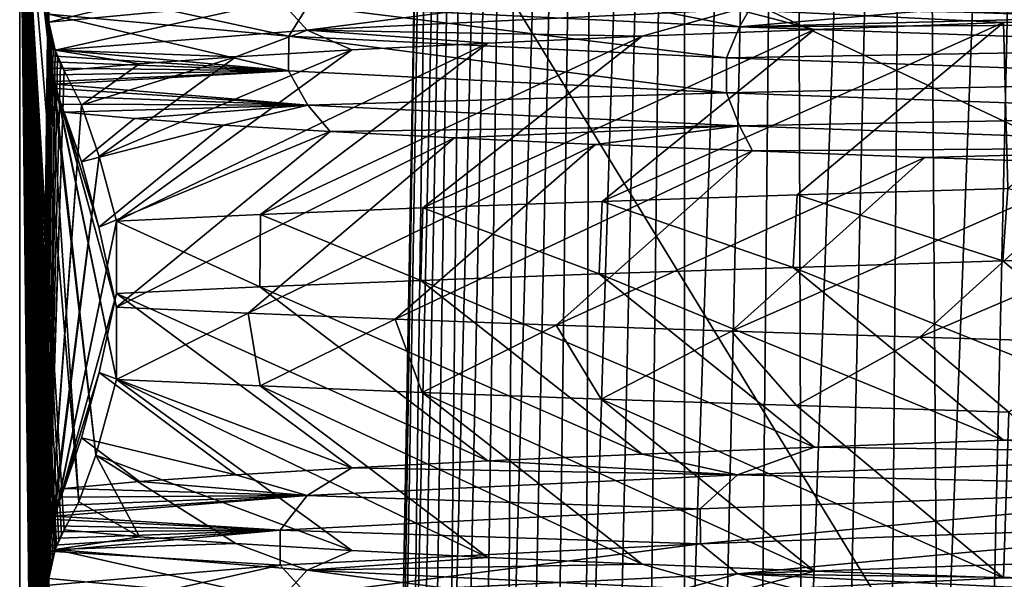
# Model space of a CAD drawing. Header units: millimetres. Extents: x -39.5 to 39.5, y -2 to 94.9.
# Tile 399 of 656: x -12.9 to -9.5, y 33 to 35. Entities that reach past the tile are written whole.
import ezdxf

# ---------------------------------------------------------------- set-up
doc = ezdxf.new("R2010")
doc.units = ezdxf.units.MM
doc.header["$LTSCALE"] = 65.185185
for name, color, linetype in [('460', 7, 'CONTINUOUS'), ('530', 7, 'CONTINUOUS'), ('531', 7, 'CONTINUOUS'), ('564', 7, 'CONTINUOUS'), ('576', 7, 'CONTINUOUS'), ('577', 7, 'CONTINUOUS'), ('625', 7, 'CONTINUOUS'), ('626', 7, 'CONTINUOUS'), ('628', 7, 'CONTINUOUS'), ('629', 7, 'CONTINUOUS')]:
    doc.layers.add(name, color=color, linetype=linetype)

msp = doc.modelspace()

# ---------------------------------------------------------------- linework, layer by layer
at = {"layer": '460', "linetype": 'Continuous'}
for points in [[(-10.1962, 34.3842, 9.8832), (-9.4679, 34.1505, 10.583), (-9.4502, 34.4074, 10.5988), (-10.1962, 34.3842, 9.8832)], [(-9.4679, 34.1505, 10.583), (-8.6758, 34.1736, 11.2415), (-9.4502, 34.4074, 10.5988), (-9.4679, 34.1505, 10.583)], [(-11.5219, 34.3379, 8.2998), (-10.8977, 34.1043, 9.1039), (-10.8874, 34.3611, 9.1162), (-11.5219, 34.3379, 8.2998)], [(-10.8977, 34.1043, 9.1039), (-10.2098, 34.1274, 9.8691), (-10.8874, 34.3611, 9.1162), (-10.8977, 34.1043, 9.1039)], [(-10.8874, 34.3611, 9.1162), (-10.2098, 34.1274, 9.8691), (-10.1962, 34.3842, 9.8832), (-10.8874, 34.3611, 9.1162)], [(-10.2098, 34.1274, 9.8691), (-9.4679, 34.1505, 10.583), (-10.1962, 34.3842, 9.8832), (-10.2098, 34.1274, 9.8691)], [(-12.0965, 34.3147, 7.4374), (-11.5287, 34.0812, 8.2902), (-11.5219, 34.3379, 8.2998), (-12.0965, 34.3147, 7.4374)], [(-11.5287, 34.0812, 8.2902), (-10.8977, 34.1043, 9.1039), (-11.5219, 34.3379, 8.2998), (-11.5287, 34.0812, 8.2902)], [(-12.6076, 34.2914, 6.5337), (-12.0998, 34.0581, 7.432), (-12.0965, 34.3147, 7.4374), (-12.6076, 34.2914, 6.5337)], [(-12.6076, 34.035, 6.5337), (-12.0998, 34.0581, 7.432), (-12.6076, 34.2914, 6.5337), (-12.6076, 34.035, 6.5337)], [(-12.0998, 34.0581, 7.432), (-11.5287, 34.0812, 8.2902), (-12.0965, 34.3147, 7.4374), (-12.0998, 34.0581, 7.432)], [(-12.6076, 33.987, -6.5337), (-12.1409, 33.9656, -7.3646), (-12.6076, 33.7306, -6.5337), (-12.6076, 33.987, -6.5337)], [(-12.6076, 33.7306, -6.5337), (-12.1409, 33.9656, -7.3646), (-12.0979, 33.7074, -7.4351), (-12.6076, 33.7306, -6.5337)], [(-12.1409, 33.9656, -7.3646), (-11.6205, 33.9443, -8.1611), (-12.0979, 33.7074, -7.4351), (-12.1409, 33.9656, -7.3646)], [(-12.0979, 33.7074, -7.4351), (-11.6205, 33.9443, -8.1611), (-11.5241, 33.6842, -8.2966), (-12.0979, 33.7074, -7.4351)], [(-11.6205, 33.9443, -8.1611), (-11.0493, 33.923, -8.9193), (-11.5241, 33.6842, -8.2966), (-11.6205, 33.9443, -8.1611)], [(-11.5241, 33.6842, -8.2966), (-11.0493, 33.923, -8.9193), (-10.8904, 33.661, -9.1126), (-11.5241, 33.6842, -8.2966)], [(-11.0493, 33.923, -8.9193), (-10.4292, 33.9018, -9.637), (-10.8904, 33.661, -9.1126), (-11.0493, 33.923, -8.9193)], [(-10.8904, 33.661, -9.1126), (-10.4292, 33.9018, -9.637), (-10.1985, 33.6378, -9.8809), (-10.8904, 33.661, -9.1126)], [(-10.4292, 33.9018, -9.637), (-9.7621, 33.8805, -10.3122), (-10.1985, 33.6378, -9.8809), (-10.4292, 33.9018, -9.637)], [(-10.1985, 33.6378, -9.8809), (-9.7621, 33.8805, -10.3122), (-9.4465, 33.6145, -10.602), (-10.1985, 33.6378, -9.8809)], [(-9.7621, 33.8805, -10.3122), (-9.0514, 33.8592, -10.9413), (-9.4465, 33.6145, -10.602), (-9.7621, 33.8805, -10.3122)]]:
    msp.add_3dface(points, dxfattribs=at)
at = {"layer": '530', "linetype": 'Continuous'}
for points in [[(-12.95, 26.5), (-12.95, 35.8), (-12.8503, 26.9766, -1.9023), (-12.95, 26.5)], [(-12.8503, 26.9766, -1.9023), (-12.95, 35.8), (-12.8478, 27.0153, -1.9499), (-12.8503, 26.9766, -1.9023)], [(-12.8478, 27.0153, -1.9499), (-12.95, 35.8), (-12.8467, 27.0248, -1.9707), (-12.8478, 27.0153, -1.9499)], [(-12.8467, 27.0248, -1.9707), (-12.95, 35.8), (-12.8442, 27.0424, -2.0183), (-12.8467, 27.0248, -1.9707)], [(-12.8442, 27.0424, -2.0183), (-12.95, 35.8), (-12.8401, 27.0654, -2.0979), (-12.8442, 27.0424, -2.0183)], [(-12.8401, 27.0654, -2.0979), (-12.95, 35.8), (-12.8355, 27.0857, -2.184), (-12.8401, 27.0654, -2.0979)], [(-12.8355, 27.0857, -2.184), (-12.95, 35.8), (-12.8308, 27.1041, -2.2745), (-12.8355, 27.0857, -2.184)], [(-12.8308, 27.1041, -2.2745), (-12.95, 35.8), (-12.8255, 27.1219, -2.3749), (-12.8308, 27.1041, -2.2745)], [(-12.8255, 27.1219, -2.3749), (-12.95, 35.8), (-12.8238, 27.1273, -2.4074), (-12.8255, 27.1219, -2.3749)], [(-12.8238, 27.1273, -2.4074), (-12.95, 35.8), (-12.8503, 28.9766, -1.9023), (-12.8238, 27.1273, -2.4074)], [(-12.8503, 28.9766, -1.9023), (-12.95, 35.8), (-12.8478, 29.0153, -1.9499), (-12.8503, 28.9766, -1.9023)], [(-12.8478, 29.0153, -1.9499), (-12.95, 35.8), (-12.8467, 29.0248, -1.9707), (-12.8478, 29.0153, -1.9499)], [(-12.8467, 29.0248, -1.9707), (-12.95, 35.8), (-12.8442, 29.0424, -2.0183), (-12.8467, 29.0248, -1.9707)], [(-12.8442, 29.0424, -2.0183), (-12.95, 35.8), (-12.8401, 29.0654, -2.0979), (-12.8442, 29.0424, -2.0183)], [(-12.8401, 29.0654, -2.0979), (-12.95, 35.8), (-12.8355, 29.0857, -2.184), (-12.8401, 29.0654, -2.0979)], [(-12.8355, 29.0857, -2.184), (-12.95, 35.8), (-12.8308, 29.1041, -2.2745), (-12.8355, 29.0857, -2.184)], [(-12.8308, 29.1041, -2.2745), (-12.95, 35.8), (-12.8255, 29.1219, -2.3749), (-12.8308, 29.1041, -2.2745)], [(-12.8255, 29.1219, -2.3749), (-12.95, 35.8), (-12.8238, 29.1273, -2.4074), (-12.8255, 29.1219, -2.3749)], [(-12.8238, 29.1273, -2.4074), (-12.95, 35.8), (-12.8194, 29.1403, -2.4914), (-12.8238, 29.1273, -2.4074)], [(-12.8194, 29.1403, -2.4914), (-12.95, 35.8), (-12.8495, 30.9313, -1.9186), (-12.8194, 29.1403, -2.4914)], [(-12.8495, 30.9313, -1.9186), (-12.95, 35.8), (-12.8503, 30.9766, -1.9023), (-12.8495, 30.9313, -1.9186)], [(-12.8503, 30.9766, -1.9023), (-12.95, 35.8), (-12.8478, 31.0153, -1.9499), (-12.8503, 30.9766, -1.9023)], [(-12.8478, 31.0153, -1.9499), (-12.95, 35.8), (-12.8467, 31.0248, -1.9707), (-12.8478, 31.0153, -1.9499)], [(-12.8467, 31.0248, -1.9707), (-12.95, 35.8), (-12.8442, 31.0424, -2.0183), (-12.8467, 31.0248, -1.9707)], [(-12.8442, 31.0424, -2.0183), (-12.95, 35.8), (-12.8401, 31.0654, -2.0979), (-12.8442, 31.0424, -2.0183)], [(-12.8401, 31.0654, -2.0979), (-12.95, 35.8), (-12.8355, 31.0857, -2.184), (-12.8401, 31.0654, -2.0979)], [(-12.8355, 31.0857, -2.184), (-12.95, 35.8), (-12.8308, 31.1041, -2.2745), (-12.8355, 31.0857, -2.184)], [(-12.8308, 31.1041, -2.2745), (-12.95, 35.8), (-12.8255, 31.1219, -2.3749), (-12.8308, 31.1041, -2.2745)], [(-12.8255, 31.1219, -2.3749), (-12.95, 35.8), (-12.8238, 31.1273, -2.4074), (-12.8255, 31.1219, -2.3749)], [(-12.8238, 31.1273, -2.4074), (-12.95, 35.8), (-12.8194, 31.1403, -2.4914), (-12.8238, 31.1273, -2.4074)], [(-12.8194, 31.1403, -2.4914), (-12.95, 35.8), (-12.8122, 31.1593, -2.6303), (-12.8194, 31.1403, -2.4914)], [(-12.8122, 31.1593, -2.6303), (-12.95, 35.8), (-12.8034, 31.1788, -2.798), (-12.8122, 31.1593, -2.6303)], [(-12.8034, 31.1788, -2.798), (-12.95, 35.8), (-12.7927, 31.1975, -3.001), (-12.8034, 31.1788, -2.798)], [(-12.7927, 31.1975, -3.001), (-12.95, 35.8), (-12.8502, 32.9477, -1.9039), (-12.7927, 31.1975, -3.001)], [(-12.8502, 32.9477, -1.9039), (-12.95, 35.8), (-12.8495, 32.9951, -1.9173), (-12.8502, 32.9477, -1.9039)], [(-12.8495, 32.9951, -1.9173), (-12.95, 35.8), (-12.8467, 33.0247, -1.9702), (-12.8495, 32.9951, -1.9173)], [(-12.8467, 33.0247, -1.9702), (-12.95, 35.8), (-12.8428, 33.0509, -2.0453), (-12.8467, 33.0247, -1.9702)], [(-12.8428, 33.0509, -2.0453), (-12.95, 35.8), (-12.8384, 33.0734, -2.1301), (-12.8428, 33.0509, -2.0453)], [(-12.8384, 33.0734, -2.1301), (-12.95, 35.8), (-12.833, 33.0958, -2.2321), (-12.8384, 33.0734, -2.1301)], [(-12.833, 33.0958, -2.2321), (-12.95, 35.8), (-12.8267, 33.1182, -2.3527), (-12.833, 33.0958, -2.2321)], [(-12.8267, 33.1182, -2.3527), (-12.95, 35.8), (-12.8238, 33.1273, -2.4076), (-12.8267, 33.1182, -2.3527)], [(-12.8238, 33.1273, -2.4076), (-12.95, 35.8), (-12.8195, 33.1402, -2.491), (-12.8238, 33.1273, -2.4076)], [(-12.8195, 33.1402, -2.491), (-12.95, 35.8), (-12.8113, 33.1613, -2.6459), (-12.8195, 33.1402, -2.491)], [(-12.8113, 33.1613, -2.6459), (-12.95, 35.8), (-12.8024, 33.1807, -2.8163), (-12.8113, 33.1613, -2.6459)], [(-12.8024, 33.1807, -2.8163), (-12.95, 35.8), (-12.7927, 33.1975, -3.001), (-12.8024, 33.1807, -2.8163)], [(-12.7927, 33.1975, -3.001), (-12.95, 35.8), (-12.7405, 33.2968, -3.997), (-12.7927, 33.1975, -3.001)], [(-12.7405, 33.2968, -3.997), (-12.95, 35.8), (-12.8467, 34.9004, -1.9703), (-12.7405, 33.2968, -3.997)], [(-12.8467, 34.9004, -1.9703), (-12.95, 35.8), (-12.8495, 34.9313, -1.9186), (-12.8467, 34.9004, -1.9703)], [(-12.8495, 34.9313, -1.9186), (-12.95, 35.8), (-12.8503, 34.9766, -1.9023), (-12.8495, 34.9313, -1.9186)], [(-12.8503, 34.9766, -1.9023), (-12.95, 35.8), (-12.8478, 35.0153, -1.9499), (-12.8503, 34.9766, -1.9023)], [(-12.6804, 33.4624, -5.1449), (-12.7405, 33.2968, -3.997), (-12.8467, 34.9004, -1.9703), (-12.6804, 33.4624, -5.1449)], [(-12.8438, 34.8776, -2.0257), (-12.6804, 33.4624, -5.1449), (-12.8467, 34.9004, -1.9703), (-12.8438, 34.8776, -2.0257)], [(-12.8404, 34.8554, -2.0917), (-12.6804, 33.4624, -5.1449), (-12.8438, 34.8776, -2.0257), (-12.8404, 34.8554, -2.0917)], [(-12.8364, 34.8332, -2.1685), (-12.6804, 33.4624, -5.1449), (-12.8404, 34.8554, -2.0917), (-12.8364, 34.8332, -2.1685)], [(-12.8316, 34.8101, -2.2583), (-12.6804, 33.4624, -5.1449), (-12.8364, 34.8332, -2.1685), (-12.8316, 34.8101, -2.2583)], [(-12.6076, 33.7306, -6.5337), (-12.6804, 33.4624, -5.1449), (-12.8316, 34.8101, -2.2583), (-12.6076, 33.7306, -6.5337)], [(-12.8261, 34.786, -2.3635), (-12.6076, 33.7306, -6.5337), (-12.8316, 34.8101, -2.2583), (-12.8261, 34.786, -2.3635)], [(-12.8237, 34.7762, -2.4091), (-12.6076, 33.7306, -6.5337), (-12.8261, 34.786, -2.3635), (-12.8237, 34.7762, -2.4091)], [(-12.8197, 34.7607, -2.4856), (-12.6076, 33.7306, -6.5337), (-12.8237, 34.7762, -2.4091), (-12.8197, 34.7607, -2.4856)], [(-12.6076, 33.987, -6.5337), (-12.6076, 33.7306, -6.5337), (-12.8197, 34.7607, -2.4856), (-12.6076, 33.987, -6.5337)], [(-12.8123, 34.7342, -2.628), (-12.6076, 33.987, -6.5337), (-12.8197, 34.7607, -2.4856), (-12.8123, 34.7342, -2.628)], [(-12.6697, 34.2705, -5.3484), (-12.6076, 33.987, -6.5337), (-12.8123, 34.7342, -2.628), (-12.6697, 34.2705, -5.3484)], [(-12.8034, 34.7063, -2.7974), (-12.6697, 34.2705, -5.3484), (-12.8123, 34.7342, -2.628), (-12.8034, 34.7063, -2.7974)], [(-12.7314, 34.502, -4.1702), (-12.6697, 34.2705, -5.3484), (-12.8034, 34.7063, -2.7974), (-12.7314, 34.502, -4.1702)], [(-12.7927, 34.6778, -3.001), (-12.7314, 34.502, -4.1702), (-12.8034, 34.7063, -2.7974), (-12.7927, 34.6778, -3.001)]]:
    msp.add_3dface(points, dxfattribs=at)
at = {"layer": '531', "linetype": 'Continuous'}
for points in [[(-12.95, 35.8), (-12.95, 26.5), (-12.8505, 35.0524, 1.8992), (-12.95, 35.8)], [(-12.8505, 35.0524, 1.8992), (-12.95, 26.5), (-12.8485, 35.0134, 1.9372), (-12.8505, 35.0524, 1.8992)], [(-12.8485, 35.0134, 1.9372), (-12.95, 26.5), (-12.8467, 34.9968, 1.9715), (-12.8485, 35.0134, 1.9372)], [(-12.8467, 34.9968, 1.9715), (-12.95, 26.5), (-12.8454, 34.9877, 1.995), (-12.8467, 34.9968, 1.9715)], [(-12.8454, 34.9877, 1.995), (-12.95, 26.5), (-12.8417, 34.965, 2.0665), (-12.8454, 34.9877, 1.995)], [(-12.8417, 34.965, 2.0665), (-12.95, 26.5), (-12.837, 34.9427, 2.1554), (-12.8417, 34.965, 2.0665)], [(-12.837, 34.9427, 2.1554), (-12.95, 26.5), (-12.8314, 34.9201, 2.2633), (-12.837, 34.9427, 2.1554)], [(-12.8314, 34.9201, 2.2633), (-12.95, 26.5), (-12.8244, 34.8966, 2.396), (-12.8314, 34.9201, 2.2633)], [(-12.8244, 34.8966, 2.396), (-12.95, 26.5), (-12.85, 33.0799, 1.9079), (-12.8244, 34.8966, 2.396)], [(-12.8159, 34.8722, 2.5585), (-12.8244, 34.8966, 2.396), (-12.85, 33.0799, 1.9079), (-12.8159, 34.8722, 2.5585)], [(-12.8055, 34.8476, 2.7574), (-12.8159, 34.8722, 2.5585), (-12.85, 33.0799, 1.9079), (-12.8055, 34.8476, 2.7574)], [(-12.7927, 34.8245, 3.001), (-12.8055, 34.8476, 2.7574), (-12.85, 33.0799, 1.9079), (-12.7927, 34.8245, 3.001)], [(-12.8476, 33.1139, 1.9548), (-12.7927, 34.8245, 3.001), (-12.85, 33.0799, 1.9079), (-12.8476, 33.1139, 1.9548)], [(-12.731, 34.7024, 4.179), (-12.7927, 34.8245, 3.001), (-12.8476, 33.1139, 1.9548), (-12.731, 34.7024, 4.179)], [(-12.8468, 33.1215, 1.9701), (-12.731, 34.7024, 4.179), (-12.8476, 33.1139, 1.9548), (-12.8468, 33.1215, 1.9701)], [(-12.8443, 33.1414, 2.0178), (-12.731, 34.7024, 4.179), (-12.8468, 33.1215, 1.9701), (-12.8443, 33.1414, 2.0178)], [(-12.6685, 34.5206, 5.3717), (-12.731, 34.7024, 4.179), (-12.8443, 33.1414, 2.0178), (-12.6685, 34.5206, 5.3717)], [(-12.8404, 33.1667, 2.0922), (-12.6685, 34.5206, 5.3717), (-12.8443, 33.1414, 2.0178), (-12.8404, 33.1667, 2.0922)], [(-12.8361, 33.19, 2.1729), (-12.6685, 34.5206, 5.3717), (-12.8404, 33.1667, 2.0922), (-12.8361, 33.19, 2.1729)], [(-12.8317, 33.2116, 2.2573), (-12.6685, 34.5206, 5.3717), (-12.8361, 33.19, 2.1729), (-12.8317, 33.2116, 2.2573)], [(-12.6076, 34.2914, 6.5337), (-12.6685, 34.5206, 5.3717), (-12.8317, 33.2116, 2.2573), (-12.6076, 34.2914, 6.5337)], [(-12.8267, 33.2335, 2.3522), (-12.6076, 34.2914, 6.5337), (-12.8317, 33.2116, 2.2573), (-12.8267, 33.2335, 2.3522)], [(-12.8239, 33.2453, 2.4066), (-12.6076, 34.2914, 6.5337), (-12.8267, 33.2335, 2.3522), (-12.8239, 33.2453, 2.4066)], [(-12.8208, 33.2574, 2.4657), (-12.6076, 34.2914, 6.5337), (-12.8239, 33.2453, 2.4066), (-12.8208, 33.2574, 2.4657)], [(-12.6076, 34.035, 6.5337), (-12.6076, 34.2914, 6.5337), (-12.8208, 33.2574, 2.4657), (-12.6076, 34.035, 6.5337)], [(-12.8134, 33.284, 2.6061), (-12.6076, 34.035, 6.5337), (-12.8208, 33.2574, 2.4657), (-12.8134, 33.284, 2.6061)], [(-12.6688, 33.7552, 5.3653), (-12.6076, 34.035, 6.5337), (-12.8134, 33.284, 2.6061), (-12.6688, 33.7552, 5.3653)], [(-12.8042, 33.3133, 2.7817), (-12.6688, 33.7552, 5.3653), (-12.8134, 33.284, 2.6061), (-12.8042, 33.3133, 2.7817)], [(-12.7305, 33.523, 4.1879), (-12.6688, 33.7552, 5.3653), (-12.8042, 33.3133, 2.7817), (-12.7305, 33.523, 4.1879)], [(-12.7927, 33.3442, 3.001), (-12.7305, 33.523, 4.1879), (-12.8042, 33.3133, 2.7817), (-12.7927, 33.3442, 3.001)], [(-12.85, 33.0799, 1.9079), (-12.95, 26.5), (-12.8499, 33.0335, 1.9103), (-12.85, 33.0799, 1.9079)], [(-12.8499, 33.0335, 1.9103), (-12.95, 26.5), (-12.8473, 33.0017, 1.9603), (-12.8499, 33.0335, 1.9103)]]:
    msp.add_3dface(points, dxfattribs=at)
at = {"layer": '564', "linetype": 'Continuous'}
for points in [[(-11.6451, 26, 1.414), (-11.6925, 26, 0.9439), (-11.311, 43.2089, 1.6467), (-11.6451, 26, 1.414)], [(-11.311, 43.2089, 1.6467), (-11.6925, 26, 0.9439), (-11.4064, 43.2089, 0.7371), (-11.311, 43.2089, 1.6467)], [(-11.6925, 26, -0.9439), (-11.6451, 26, -1.414), (-11.4064, 43.2089, -0.7371), (-11.6925, 26, -0.9439)], [(-11.543, 35.6288, -0.6709), (-11.6925, 26, -0.9439), (-11.4064, 43.2089, -0.7371), (-11.543, 35.6288, -0.6709)], [(-11.4064, 43.2089, 0.7371), (-11.6925, 26, 0.9439), (-11.543, 35.6288, 0.6709), (-11.4064, 43.2089, 0.7371)], [(-11.5787, 26, 1.8817), (-11.6451, 26, 1.414), (-11.311, 43.2089, 1.6467), (-11.5787, 26, 1.8817)], [(-11.6451, 26, -1.414), (-11.5787, 26, -1.8817), (-11.311, 43.2089, -1.6467), (-11.6451, 26, -1.414)], [(-11.4064, 43.2089, -0.7371), (-11.6451, 26, -1.414), (-11.311, 43.2089, -1.6467), (-11.4064, 43.2089, -0.7371)], [(-11.4935, 26, 2.3464), (-11.5787, 26, 1.8817), (-11.1429, 43.2089, 2.5465), (-11.4935, 26, 2.3464)], [(-11.1429, 43.2089, 2.5465), (-11.5787, 26, 1.8817), (-11.311, 43.2089, 1.6467), (-11.1429, 43.2089, 2.5465)], [(-11.5787, 26, -1.8817), (-11.4935, 26, -2.3464), (-11.311, 43.2089, -1.6467), (-11.5787, 26, -1.8817)], [(-11.3897, 26, 2.8073), (-11.4935, 26, 2.3464), (-11.1429, 43.2089, 2.5465), (-11.3897, 26, 2.8073)], [(-11.4935, 26, -2.3464), (-11.3897, 26, -2.8073), (-11.1429, 43.2089, -2.5465), (-11.4935, 26, -2.3464)], [(-11.311, 43.2089, -1.6467), (-11.4935, 26, -2.3464), (-11.1429, 43.2089, -2.5465), (-11.311, 43.2089, -1.6467)], [(-11.2674, 26, 3.2637), (-11.3897, 26, 2.8073), (-10.9031, 43.2089, 3.4311), (-11.2674, 26, 3.2637)], [(-10.9031, 43.2089, 3.4311), (-11.3897, 26, 2.8073), (-11.1429, 43.2089, 2.5465), (-10.9031, 43.2089, 3.4311)], [(-11.3897, 26, -2.8073), (-11.2674, 26, -3.2637), (-11.1429, 43.2089, -2.5465), (-11.3897, 26, -2.8073)], [(-11.1269, 26, 3.7147), (-11.2674, 26, 3.2637), (-10.9031, 43.2089, 3.4311), (-11.1269, 26, 3.7147)], [(-11.2674, 26, -3.2637), (-11.1269, 26, -3.7147), (-10.9031, 43.2089, -3.4311), (-11.2674, 26, -3.2637)], [(-11.1429, 43.2089, -2.5465), (-11.2674, 26, -3.2637), (-10.9031, 43.2089, -3.4311), (-11.1429, 43.2089, -2.5465)], [(-10.9683, 26, 4.1597), (-11.1269, 26, 3.7147), (-10.5932, 43.2089, 4.2934), (-10.9683, 26, 4.1597)], [(-10.5932, 43.2089, 4.2934), (-11.1269, 26, 3.7147), (-10.9031, 43.2089, 3.4311), (-10.5932, 43.2089, 4.2934)], [(-11.1269, 26, -3.7147), (-10.9683, 26, -4.1597), (-10.9031, 43.2089, -3.4311), (-11.1269, 26, -3.7147)], [(-10.7919, 26, 4.598), (-10.9683, 26, 4.1597), (-10.5932, 43.2089, 4.2934), (-10.7919, 26, 4.598)], [(-10.9683, 26, -4.1597), (-10.7919, 26, -4.598), (-10.5932, 43.2089, -4.2934), (-10.9683, 26, -4.1597)], [(-10.9031, 43.2089, -3.4311), (-10.9683, 26, -4.1597), (-10.5932, 43.2089, -4.2934), (-10.9031, 43.2089, -3.4311)], [(-10.598, 26, 5.0288), (-10.7919, 26, 4.598), (-10.2165, 43.2089, 5.1256), (-10.598, 26, 5.0288)], [(-10.2165, 43.2089, 5.1256), (-10.7919, 26, 4.598), (-10.5932, 43.2089, 4.2934), (-10.2165, 43.2089, 5.1256)], [(-10.7919, 26, -4.598), (-10.598, 26, -5.0288), (-10.5932, 43.2089, -4.2934), (-10.7919, 26, -4.598)], [(-10.3869, 26, 5.4515), (-10.598, 26, 5.0288), (-10.2165, 43.2089, 5.1256), (-10.3869, 26, 5.4515)], [(-10.598, 26, -5.0288), (-10.3869, 26, -5.4515), (-10.2165, 43.2089, -5.1256), (-10.598, 26, -5.0288)], [(-10.5932, 43.2089, -4.2934), (-10.598, 26, -5.0288), (-10.2165, 43.2089, -5.1256), (-10.5932, 43.2089, -4.2934)], [(-10.159, 26, 5.8653), (-10.3869, 26, 5.4515), (-9.7745, 43.2089, 5.9253), (-10.159, 26, 5.8653)], [(-9.7745, 43.2089, 5.9253), (-10.3869, 26, 5.4515), (-10.2165, 43.2089, 5.1256), (-9.7745, 43.2089, 5.9253)], [(-10.3869, 26, -5.4515), (-10.159, 26, -5.8653), (-10.2165, 43.2089, -5.1256), (-10.3869, 26, -5.4515)], [(-10.2165, 43.2089, -5.1256), (-10.159, 26, -5.8653), (-9.7745, 43.2089, -5.9253), (-10.2165, 43.2089, -5.1256)], [(-9.9146, 26, 6.2696), (-10.159, 26, 5.8653), (-9.7745, 43.2089, 5.9253), (-9.9146, 26, 6.2696)], [(-10.159, 26, -5.8653), (-9.9146, 26, -6.2696), (-9.7745, 43.2089, -5.9253), (-10.159, 26, -5.8653)], [(-9.6541, 26, 6.6637), (-9.9146, 26, 6.2696), (-9.2679, 43.2089, 6.6899), (-9.6541, 26, 6.6637)], [(-9.2679, 43.2089, 6.6899), (-9.9146, 26, 6.2696), (-9.7745, 43.2089, 5.9253), (-9.2679, 43.2089, 6.6899)], [(-9.9146, 26, -6.2696), (-9.6541, 26, -6.6637), (-9.7745, 43.2089, -5.9253), (-9.9146, 26, -6.2696)], [(-9.7745, 43.2089, -5.9253), (-9.6541, 26, -6.6637), (-9.2679, 43.2089, -6.6899), (-9.7745, 43.2089, -5.9253)], [(-9.3779, 26, 7.0471), (-9.6541, 26, 6.6637), (-9.2679, 43.2089, 6.6899), (-9.3779, 26, 7.0471)], [(-9.6541, 26, -6.6637), (-9.3779, 26, -7.0471), (-9.2679, 43.2089, -6.6899), (-9.6541, 26, -6.6637)], [(-11.6801, 27.9956, 0.6043), (-11.543, 35.6288, 0.6709), (-11.6925, 26, 0.9439), (-11.6801, 27.9956, 0.6043)], [(-11.6801, 27.9956, -0.6043), (-11.6925, 26, -0.9439), (-11.543, 35.6288, -0.6709), (-11.6801, 27.9956, -0.6043)]]:
    msp.add_3dface(points, dxfattribs=at)
at = {"layer": '576', "linetype": 'Continuous'}
for points in [[(-7.2602, 39.0726, 0.701), (-11.543, 35.6288, 0.6709), (-7.0698, 33.5151, 0.6525), (-7.2602, 39.0726, 0.701)], [(-11.543, 35.6288, 0.6709), (-11.6801, 27.9956, 0.6043), (-7.0698, 33.5151, 0.6525), (-11.543, 35.6288, 0.6709)], [(-11.6801, 27.9956, 0.6043), (-6.8806, 27.9956, 0.6043), (-7.0698, 33.5151, 0.6525), (-11.6801, 27.9956, 0.6043)]]:
    msp.add_3dface(points, dxfattribs=at)
at = {"layer": '577', "linetype": 'Continuous'}
for points in [[(-11.543, 35.6288, -0.6709), (-7.2602, 39.0726, -0.701), (-7.0698, 33.5151, -0.6525), (-11.543, 35.6288, -0.6709)], [(-11.6801, 27.9956, -0.6043), (-11.543, 35.6288, -0.6709), (-6.8806, 27.9956, -0.6043), (-11.6801, 27.9956, -0.6043)], [(-11.543, 35.6288, -0.6709), (-7.0698, 33.5151, -0.6525), (-6.8806, 27.9956, -0.6043), (-11.543, 35.6288, -0.6709)]]:
    msp.add_3dface(points, dxfattribs=at)
at = {"layer": '625', "linetype": 'Continuous'}
for points in [[(-12.8464, 35.1243, 1.9763), (-12.8467, 34.9968, 1.9715), (-12.0277, 35.1964, 4.9248), (-12.8464, 35.1243, 1.9763)], [(-12.0277, 35.1964, 4.9248), (-12.8467, 34.9968, 1.9715), (-12.0269, 35.0727, 4.9269), (-12.0277, 35.1964, 4.9248)], [(-12.8464, 35.1243, 1.9763), (-12.8485, 35.0134, 1.9372), (-12.8467, 34.9968, 1.9715), (-12.8464, 35.1243, 1.9763)], [(-12.8467, 35.0248, -1.9707), (-12.8238, 35.1273, -2.4074), (-11.9972, 34.947, -4.9985), (-12.8467, 35.0248, -1.9707)], [(-12.8238, 35.1273, -2.4074), (-11.9298, 35.0539, -5.285), (-11.9972, 34.947, -4.9985), (-12.8238, 35.1273, -2.4074)], [(-10.5384, 35.1479, 7.6068), (-12.0269, 35.0727, 4.9269), (-11.932, 34.9677, 5.2806), (-10.5384, 35.1479, 7.6068)], [(-10.4074, 35.0412, 7.8704), (-10.5384, 35.1479, 7.6068), (-11.932, 34.9677, 5.2806), (-10.4074, 35.0412, 7.8704)], [(-12.8467, 34.9968, 1.9715), (-12.8244, 34.8966, 2.396), (-12.0269, 35.0727, 4.9269), (-12.8467, 34.9968, 1.9715)], [(-12.0269, 35.0727, 4.9269), (-12.8244, 34.8966, 2.396), (-11.932, 34.9677, 5.2806), (-12.0269, 35.0727, 4.9269)], [(-11.9972, 34.947, -4.9985), (-11.9298, 35.0539, -5.285), (-10.4464, 34.8699, -7.7325), (-11.9972, 34.947, -4.9985)], [(-11.9298, 35.0539, -5.285), (-10.9105, 35.0827, -7.3226), (-10.4005, 34.9802, -7.8792), (-11.9298, 35.0539, -5.285)], [(-11.9298, 35.0539, -5.285), (-10.4005, 34.9802, -7.8792), (-10.4464, 34.8699, -7.7325), (-11.9298, 35.0539, -5.285)], [(-10.9105, 35.0827, -7.3226), (-10.3544, 35.0597, -8.0899), (-10.4005, 34.9802, -7.8792), (-10.9105, 35.0827, -7.3226)], [(-10.3544, 35.0597, -8.0899), (-9.7444, 35.0367, -8.8151), (-10.4005, 34.9802, -7.8792), (-10.3544, 35.0597, -8.0899)], [(-12.8467, 34.9004, -1.9703), (-12.8478, 35.0153, -1.9499), (-12.8467, 35.0248, -1.9707), (-12.8467, 34.9004, -1.9703)], [(-12.8467, 34.9004, -1.9703), (-12.8467, 35.0248, -1.9707), (-11.9977, 34.8233, -4.9975), (-12.8467, 34.9004, -1.9703)], [(-12.8467, 35.0248, -1.9707), (-11.9972, 34.947, -4.9985), (-11.9977, 34.8233, -4.9975), (-12.8467, 35.0248, -1.9707)], [(-10.4074, 35.0412, 7.8704), (-11.932, 34.9677, 5.2806), (-10.7447, 34.9464, 7.5639), (-10.4074, 35.0412, 7.8704)], [(-10.1344, 34.9708, 8.3639), (-10.4074, 35.0412, 7.8704), (-10.7447, 34.9464, 7.5639), (-10.1344, 34.9708, 8.3639)], [(-8.7395, 35.0196, 9.8123), (-10.4074, 35.0412, 7.8704), (-9.4647, 34.9952, 9.1148), (-8.7395, 35.0196, 9.8123)], [(-9.4647, 34.9952, 9.1148), (-10.4074, 35.0412, 7.8704), (-10.1344, 34.9708, 8.3639), (-9.4647, 34.9952, 9.1148)], [(-9.7444, 35.0367, -8.8151), (-9.0837, 35.0138, -9.4945), (-10.4005, 34.9802, -7.8792), (-9.7444, 35.0367, -8.8151)], [(-12.8495, 34.9313, -1.9186), (-12.8503, 34.9766, -1.9023), (-12.8478, 35.0153, -1.9499), (-12.8495, 34.9313, -1.9186)], [(-12.8467, 34.9004, -1.9703), (-12.8495, 34.9313, -1.9186), (-12.8478, 35.0153, -1.9499), (-12.8467, 34.9004, -1.9703)], [(-12.8467, 34.9968, 1.9715), (-12.8454, 34.9877, 1.995), (-12.8417, 34.965, 2.0665), (-12.8467, 34.9968, 1.9715)], [(-12.8467, 34.9968, 1.9715), (-12.8417, 34.965, 2.0665), (-12.837, 34.9427, 2.1554), (-12.8467, 34.9968, 1.9715)], [(-12.8467, 34.9968, 1.9715), (-12.837, 34.9427, 2.1554), (-12.8314, 34.9201, 2.2633), (-12.8467, 34.9968, 1.9715)], [(-12.8467, 34.9968, 1.9715), (-12.8314, 34.9201, 2.2633), (-12.8244, 34.8966, 2.396), (-12.8467, 34.9968, 1.9715)], [(-9.0837, 35.0138, -9.4945), (-8.3758, 34.9908, -10.1245), (-10.4005, 34.9802, -7.8792), (-9.0837, 35.0138, -9.4945)], [(-10.4005, 34.9802, -7.8792), (-8.3758, 34.9908, -10.1245), (-8.3171, 34.9066, -10.0537), (-10.4005, 34.9802, -7.8792)], [(-11.932, 34.9677, 5.2806), (-12.8244, 34.8966, 2.396), (-12.185, 34.8733, 4.9178), (-11.932, 34.9677, 5.2806)], [(-11.773, 34.8977, 5.8358), (-11.932, 34.9677, 5.2806), (-12.185, 34.8733, 4.9178), (-11.773, 34.8977, 5.8358)], [(-11.9977, 34.8233, -4.9975), (-11.9972, 34.947, -4.9985), (-10.4468, 34.7461, -7.7321), (-11.9977, 34.8233, -4.9975)], [(-11.9972, 34.947, -4.9985), (-10.4464, 34.8699, -7.7325), (-10.4468, 34.7461, -7.7321), (-11.9972, 34.947, -4.9985)], [(-10.7447, 34.9464, 7.5639), (-11.932, 34.9677, 5.2806), (-11.2919, 34.9221, 6.7195), (-10.7447, 34.9464, 7.5639)], [(-11.2919, 34.9221, 6.7195), (-11.932, 34.9677, 5.2806), (-11.773, 34.8977, 5.8358), (-11.2919, 34.9221, 6.7195)], [(-10.4005, 34.9802, -7.8792), (-8.3171, 34.9066, -10.0537), (-10.4464, 34.8699, -7.7325), (-10.4005, 34.9802, -7.8792)], [(-12.8438, 34.8776, -2.0257), (-12.8467, 34.9004, -1.9703), (-11.9977, 34.8233, -4.9975), (-12.8438, 34.8776, -2.0257)], [(-12.8404, 34.8554, -2.0917), (-12.8438, 34.8776, -2.0257), (-11.9977, 34.8233, -4.9975), (-12.8404, 34.8554, -2.0917)], [(-12.8244, 34.8966, 2.396), (-12.8159, 34.8722, 2.5585), (-12.8055, 34.8476, 2.7574), (-12.8244, 34.8966, 2.396)], [(-12.8244, 34.8966, 2.396), (-12.8055, 34.8476, 2.7574), (-12.7927, 34.8245, 3.001), (-12.8244, 34.8966, 2.396)], [(-12.8244, 34.8966, 2.396), (-12.7927, 34.8245, 3.001), (-12.5256, 34.8489, 3.971), (-12.8244, 34.8966, 2.396)], [(-12.185, 34.8733, 4.9178), (-12.8244, 34.8966, 2.396), (-12.5256, 34.8489, 3.971), (-12.185, 34.8733, 4.9178)], [(-10.4464, 34.8699, -7.7325), (-8.3171, 34.9066, -10.0537), (-8.2845, 34.7927, -10.0143), (-10.4464, 34.8699, -7.7325)], [(-12.8364, 34.8332, -2.1685), (-12.8404, 34.8554, -2.0917), (-11.9977, 34.8233, -4.9975), (-12.8364, 34.8332, -2.1685)], [(-10.4464, 34.8699, -7.7325), (-8.2845, 34.7927, -10.0143), (-10.4468, 34.7461, -7.7321), (-10.4464, 34.8699, -7.7325)], [(-12.8316, 34.8101, -2.2583), (-12.8364, 34.8332, -2.1685), (-11.9977, 34.8233, -4.9975), (-12.8316, 34.8101, -2.2583)], [(-12.8261, 34.786, -2.3635), (-12.8316, 34.8101, -2.2583), (-11.9977, 34.8233, -4.9975), (-12.8261, 34.786, -2.3635)], [(-12.8237, 34.7762, -2.4091), (-12.8261, 34.786, -2.3635), (-11.9977, 34.8233, -4.9975), (-12.8237, 34.7762, -2.4091)], [(-12.8237, 34.7762, -2.4091), (-11.9977, 34.8233, -4.9975), (-11.9295, 34.7023, -5.2862), (-12.8237, 34.7762, -2.4091)], [(-11.9977, 34.8233, -4.9975), (-10.4468, 34.7461, -7.7321), (-11.9295, 34.7023, -5.2862), (-11.9977, 34.8233, -4.9975)], [(-12.8197, 34.7607, -2.4856), (-12.8237, 34.7762, -2.4091), (-11.9295, 34.7023, -5.2862), (-12.8197, 34.7607, -2.4856)], [(-10.4468, 34.7461, -7.7321), (-8.2845, 34.7927, -10.0143), (-8.2846, 34.6689, -10.0143), (-10.4468, 34.7461, -7.7321)], [(-12.8123, 34.7342, -2.628), (-12.8197, 34.7607, -2.4856), (-11.9295, 34.7023, -5.2862), (-12.8123, 34.7342, -2.628)], [(-11.9295, 34.7023, -5.2862), (-10.4468, 34.7461, -7.7321), (-10.4003, 34.6287, -7.8798), (-11.9295, 34.7023, -5.2862)], [(-10.4468, 34.7461, -7.7321), (-8.2846, 34.6689, -10.0143), (-10.4003, 34.6287, -7.8798), (-10.4468, 34.7461, -7.7321)], [(-12.8034, 34.7063, -2.7974), (-12.8123, 34.7342, -2.628), (-11.9295, 34.7023, -5.2862), (-12.8034, 34.7063, -2.7974)], [(-12.7927, 34.6778, -3.001), (-12.8034, 34.7063, -2.7974), (-11.9295, 34.7023, -5.2862), (-12.7927, 34.6778, -3.001)], [(-12.7927, 34.6778, -3.001), (-11.9295, 34.7023, -5.2862), (-12.5432, 34.6549, -3.9152), (-12.7927, 34.6778, -3.001)], [(-12.5432, 34.6549, -3.9152), (-11.9295, 34.7023, -5.2862), (-12.2284, 34.6319, -4.809), (-12.5432, 34.6549, -3.9152)], [(-12.2284, 34.6319, -4.809), (-11.9295, 34.7023, -5.2862), (-11.85, 34.609, -5.6779), (-12.2284, 34.6319, -4.809)], [(-11.9295, 34.7023, -5.2862), (-10.4003, 34.6287, -7.8798), (-11.85, 34.609, -5.6779), (-11.9295, 34.7023, -5.2862)], [(-10.4003, 34.6287, -7.8798), (-8.2846, 34.6689, -10.0143), (-8.3173, 34.5551, -10.0538), (-10.4003, 34.6287, -7.8798)], [(-11.85, 34.609, -5.6779), (-10.4003, 34.6287, -7.8798), (-11.4099, 34.586, -6.5172), (-11.85, 34.609, -5.6779)], [(-11.4099, 34.586, -6.5172), (-10.4003, 34.6287, -7.8798), (-10.9105, 34.563, -7.3226), (-11.4099, 34.586, -6.5172)], [(-10.9105, 34.563, -7.3226), (-10.4003, 34.6287, -7.8798), (-10.3544, 34.5401, -8.0899), (-10.9105, 34.563, -7.3226)], [(-10.4003, 34.6287, -7.8798), (-8.3173, 34.5551, -10.0538), (-10.3544, 34.5401, -8.0899), (-10.4003, 34.6287, -7.8798)], [(-10.3544, 34.5401, -8.0899), (-8.3173, 34.5551, -10.0538), (-9.7444, 34.5171, -8.8151), (-10.3544, 34.5401, -8.0899)], [(-9.7444, 34.5171, -8.8151), (-8.3173, 34.5551, -10.0538), (-9.0837, 34.4942, -9.4945), (-9.7444, 34.5171, -8.8151)]]:
    msp.add_3dface(points, dxfattribs=at)
at = {"layer": '626', "linetype": 'Continuous'}
for points in [[(-9.4502, 34.4074, 10.5988), (-8.7395, 35.0196, 9.8123), (-9.4647, 34.9952, 9.1148), (-9.4502, 34.4074, 10.5988)], [(-10.8874, 34.3611, 9.1162), (-10.1962, 34.3842, 9.8832), (-9.4647, 34.9952, 9.1148), (-10.8874, 34.3611, 9.1162)], [(-10.8874, 34.3611, 9.1162), (-9.4647, 34.9952, 9.1148), (-10.1344, 34.9708, 8.3639), (-10.8874, 34.3611, 9.1162)], [(-10.1962, 34.3842, 9.8832), (-9.4502, 34.4074, 10.5988), (-9.4647, 34.9952, 9.1148), (-10.1962, 34.3842, 9.8832)], [(-12.0965, 34.3147, 7.4374), (-11.5219, 34.3379, 8.2998), (-10.7447, 34.9464, 7.5639), (-12.0965, 34.3147, 7.4374)], [(-12.0965, 34.3147, 7.4374), (-10.7447, 34.9464, 7.5639), (-11.2919, 34.9221, 6.7195), (-12.0965, 34.3147, 7.4374)], [(-11.5219, 34.3379, 8.2998), (-10.8874, 34.3611, 9.1162), (-10.1344, 34.9708, 8.3639), (-11.5219, 34.3379, 8.2998)], [(-11.5219, 34.3379, 8.2998), (-10.1344, 34.9708, 8.3639), (-10.7447, 34.9464, 7.5639), (-11.5219, 34.3379, 8.2998)], [(-12.6076, 34.2914, 6.5337), (-12.0965, 34.3147, 7.4374), (-11.2919, 34.9221, 6.7195), (-12.6076, 34.2914, 6.5337)], [(-12.6076, 34.2914, 6.5337), (-11.2919, 34.9221, 6.7195), (-11.773, 34.8977, 5.8358), (-12.6076, 34.2914, 6.5337)], [(-12.6685, 34.5206, 5.3717), (-12.6076, 34.2914, 6.5337), (-11.773, 34.8977, 5.8358), (-12.6685, 34.5206, 5.3717)], [(-12.6685, 34.5206, 5.3717), (-11.773, 34.8977, 5.8358), (-12.185, 34.8733, 4.9178), (-12.6685, 34.5206, 5.3717)], [(-12.7927, 34.8245, 3.001), (-12.731, 34.7024, 4.179), (-12.5256, 34.8489, 3.971), (-12.7927, 34.8245, 3.001)], [(-12.731, 34.7024, 4.179), (-12.6685, 34.5206, 5.3717), (-12.185, 34.8733, 4.9178), (-12.731, 34.7024, 4.179)], [(-12.731, 34.7024, 4.179), (-12.185, 34.8733, 4.9178), (-12.5256, 34.8489, 3.971), (-12.731, 34.7024, 4.179)], [(-12.7314, 34.502, -4.1702), (-12.7927, 34.6778, -3.001), (-12.5432, 34.6549, -3.9152), (-12.7314, 34.502, -4.1702)], [(-12.7314, 34.502, -4.1702), (-12.5432, 34.6549, -3.9152), (-12.2284, 34.6319, -4.809), (-12.7314, 34.502, -4.1702)], [(-12.6697, 34.2705, -5.3484), (-12.7314, 34.502, -4.1702), (-12.2284, 34.6319, -4.809), (-12.6697, 34.2705, -5.3484)], [(-12.6697, 34.2705, -5.3484), (-12.2284, 34.6319, -4.809), (-11.85, 34.609, -5.6779), (-12.6697, 34.2705, -5.3484)], [(-12.6076, 33.987, -6.5337), (-12.6697, 34.2705, -5.3484), (-11.85, 34.609, -5.6779), (-12.6076, 33.987, -6.5337)], [(-12.6076, 33.987, -6.5337), (-11.85, 34.609, -5.6779), (-11.4099, 34.586, -6.5172), (-12.6076, 33.987, -6.5337)], [(-12.1409, 33.9656, -7.3646), (-12.6076, 33.987, -6.5337), (-11.4099, 34.586, -6.5172), (-12.1409, 33.9656, -7.3646)], [(-12.1409, 33.9656, -7.3646), (-11.4099, 34.586, -6.5172), (-10.9105, 34.563, -7.3226), (-12.1409, 33.9656, -7.3646)], [(-11.6205, 33.9443, -8.1611), (-12.1409, 33.9656, -7.3646), (-10.9105, 34.563, -7.3226), (-11.6205, 33.9443, -8.1611)], [(-11.6205, 33.9443, -8.1611), (-10.9105, 34.563, -7.3226), (-10.3544, 34.5401, -8.0899), (-11.6205, 33.9443, -8.1611)], [(-11.0493, 33.923, -8.9193), (-11.6205, 33.9443, -8.1611), (-10.3544, 34.5401, -8.0899), (-11.0493, 33.923, -8.9193)], [(-11.0493, 33.923, -8.9193), (-10.3544, 34.5401, -8.0899), (-9.7444, 34.5171, -8.8151), (-11.0493, 33.923, -8.9193)], [(-10.4292, 33.9018, -9.637), (-11.0493, 33.923, -8.9193), (-9.7444, 34.5171, -8.8151), (-10.4292, 33.9018, -9.637)], [(-10.4292, 33.9018, -9.637), (-9.7444, 34.5171, -8.8151), (-9.0837, 34.4942, -9.4945), (-10.4292, 33.9018, -9.637)], [(-9.7621, 33.8805, -10.3122), (-10.4292, 33.9018, -9.637), (-9.0837, 34.4942, -9.4945), (-9.7621, 33.8805, -10.3122)], [(-9.7621, 33.8805, -10.3122), (-9.0837, 34.4942, -9.4945), (-8.3758, 34.4712, -10.1245), (-9.7621, 33.8805, -10.3122)], [(-9.0514, 33.8592, -10.9413), (-9.7621, 33.8805, -10.3122), (-8.3758, 34.4712, -10.1245), (-9.0514, 33.8592, -10.9413)]]:
    msp.add_3dface(points, dxfattribs=at)
at = {"layer": '628', "linetype": 'Continuous'}
for points in [[(-9.4679, 34.1505, 10.583), (-10.2098, 34.1274, 9.8691), (-8.7395, 33.5392, 9.8123), (-9.4679, 34.1505, 10.583)], [(-8.6758, 34.1736, 11.2415), (-9.4679, 34.1505, 10.583), (-8.7395, 33.5392, 9.8123), (-8.6758, 34.1736, 11.2415)], [(-10.2098, 34.1274, 9.8691), (-10.8977, 34.1043, 9.1039), (-9.4647, 33.5148, 9.1148), (-10.2098, 34.1274, 9.8691)], [(-8.7395, 33.5392, 9.8123), (-10.2098, 34.1274, 9.8691), (-9.4647, 33.5148, 9.1148), (-8.7395, 33.5392, 9.8123)], [(-11.5287, 34.0812, 8.2902), (-12.0998, 34.0581, 7.432), (-10.7447, 33.4661, 7.5639), (-11.5287, 34.0812, 8.2902)], [(-10.8977, 34.1043, 9.1039), (-11.5287, 34.0812, 8.2902), (-10.1344, 33.4904, 8.3638), (-10.8977, 34.1043, 9.1039)], [(-10.1344, 33.4904, 8.3638), (-11.5287, 34.0812, 8.2902), (-10.7447, 33.4661, 7.5639), (-10.1344, 33.4904, 8.3638)], [(-9.4647, 33.5148, 9.1148), (-10.8977, 34.1043, 9.1039), (-10.1344, 33.4904, 8.3638), (-9.4647, 33.5148, 9.1148)], [(-12.0998, 34.0581, 7.432), (-12.6076, 34.035, 6.5337), (-11.2919, 33.4417, 6.7195), (-12.0998, 34.0581, 7.432)], [(-10.7447, 33.4661, 7.5639), (-12.0998, 34.0581, 7.432), (-11.2919, 33.4417, 6.7195), (-10.7447, 33.4661, 7.5639)], [(-12.6076, 34.035, 6.5337), (-12.6688, 33.7552, 5.3653), (-11.773, 33.4173, 5.8358), (-12.6076, 34.035, 6.5337)], [(-11.2919, 33.4417, 6.7195), (-12.6076, 34.035, 6.5337), (-11.773, 33.4173, 5.8358), (-11.2919, 33.4417, 6.7195)], [(-12.6688, 33.7552, 5.3653), (-12.7305, 33.523, 4.1879), (-12.185, 33.3929, 4.9178), (-12.6688, 33.7552, 5.3653)], [(-12.6804, 33.4624, -5.1449), (-12.6076, 33.7306, -6.5337), (-11.773, 33.1243, -5.8358), (-12.6804, 33.4624, -5.1449)], [(-11.773, 33.4173, 5.8358), (-12.6688, 33.7552, 5.3653), (-12.185, 33.3929, 4.9178), (-11.773, 33.4173, 5.8358)], [(-12.6076, 33.7306, -6.5337), (-12.0979, 33.7074, -7.4351), (-11.2919, 33.0999, -6.7195), (-12.6076, 33.7306, -6.5337)], [(-11.773, 33.1243, -5.8358), (-12.6076, 33.7306, -6.5337), (-11.2919, 33.0999, -6.7195), (-11.773, 33.1243, -5.8358)], [(-12.0979, 33.7074, -7.4351), (-11.5241, 33.6842, -8.2966), (-10.7447, 33.0756, -7.5639), (-12.0979, 33.7074, -7.4351)], [(-11.2919, 33.0999, -6.7195), (-12.0979, 33.7074, -7.4351), (-10.7447, 33.0756, -7.5639), (-11.2919, 33.0999, -6.7195)], [(-11.5241, 33.6842, -8.2966), (-10.8904, 33.661, -9.1126), (-10.1344, 33.0512, -8.3639), (-11.5241, 33.6842, -8.2966)], [(-10.7447, 33.0756, -7.5639), (-11.5241, 33.6842, -8.2966), (-10.1344, 33.0512, -8.3639), (-10.7447, 33.0756, -7.5639)], [(-10.8904, 33.661, -9.1126), (-10.1985, 33.6378, -9.8809), (-9.4647, 33.0268, -9.1148), (-10.8904, 33.661, -9.1126)], [(-10.1344, 33.0512, -8.3639), (-10.8904, 33.661, -9.1126), (-9.4647, 33.0268, -9.1148), (-10.1344, 33.0512, -8.3639)], [(-10.1985, 33.6378, -9.8809), (-9.4465, 33.6145, -10.602), (-9.4647, 33.0268, -9.1148), (-10.1985, 33.6378, -9.8809)], [(-9.4647, 33.0268, -9.1148), (-9.4465, 33.6145, -10.602), (-8.7395, 33.0024, -9.8123), (-9.4647, 33.0268, -9.1148)], [(-12.7305, 33.523, 4.1879), (-12.7927, 33.3442, 3.001), (-12.5256, 33.3685, 3.971), (-12.7305, 33.523, 4.1879)], [(-12.185, 33.3929, 4.9178), (-12.7305, 33.523, 4.1879), (-12.5256, 33.3685, 3.971), (-12.185, 33.3929, 4.9178)], [(-12.7405, 33.2968, -3.997), (-12.6804, 33.4624, -5.1449), (-12.5256, 33.1731, -3.971), (-12.7405, 33.2968, -3.997)], [(-12.5256, 33.1731, -3.971), (-12.6804, 33.4624, -5.1449), (-12.185, 33.1487, -4.9178), (-12.5256, 33.1731, -3.971)], [(-12.185, 33.1487, -4.9178), (-12.6804, 33.4624, -5.1449), (-11.773, 33.1243, -5.8358), (-12.185, 33.1487, -4.9178)], [(-12.7927, 33.1975, -3.001), (-12.7405, 33.2968, -3.997), (-12.5256, 33.1731, -3.971), (-12.7927, 33.1975, -3.001)]]:
    msp.add_3dface(points, dxfattribs=at)
at = {"layer": '629', "linetype": 'Continuous'}
for points in [[(-8.7395, 33.5392, 9.8123), (-9.4647, 33.5148, 9.1148), (-8.331, 33.4662, 10.0421), (-8.7395, 33.5392, 9.8123)], [(-10.1344, 33.4904, 8.3638), (-10.7447, 33.4661, 7.5639), (-10.4077, 33.3927, 7.8696), (-10.1344, 33.4904, 8.3638)], [(-8.331, 33.4662, 10.0421), (-10.1344, 33.4904, 8.3638), (-10.4077, 33.3927, 7.8696), (-8.331, 33.4662, 10.0421)], [(-9.4647, 33.5148, 9.1148), (-10.1344, 33.4904, 8.3638), (-8.331, 33.4662, 10.0421), (-9.4647, 33.5148, 9.1148)], [(-10.7447, 33.4661, 7.5639), (-11.2919, 33.4417, 6.7195), (-10.4077, 33.3927, 7.8696), (-10.7447, 33.4661, 7.5639)], [(-8.331, 33.4662, 10.0421), (-10.4077, 33.3927, 7.8696), (-8.4647, 33.3469, 9.8624), (-8.331, 33.4662, 10.0421)], [(-11.773, 33.4173, 5.8358), (-12.185, 33.3929, 4.9178), (-11.9322, 33.3192, 5.2795), (-11.773, 33.4173, 5.8358)], [(-10.4077, 33.3927, 7.8696), (-11.773, 33.4173, 5.8358), (-11.9322, 33.3192, 5.2795), (-10.4077, 33.3927, 7.8696)], [(-11.2919, 33.4417, 6.7195), (-11.773, 33.4173, 5.8358), (-10.4077, 33.3927, 7.8696), (-11.2919, 33.4417, 6.7195)], [(-12.185, 33.3929, 4.9178), (-12.5256, 33.3685, 3.971), (-11.9322, 33.3192, 5.2795), (-12.185, 33.3929, 4.9178)], [(-10.4077, 33.3927, 7.8696), (-11.9322, 33.3192, 5.2795), (-10.5392, 33.2717, 7.6055), (-10.4077, 33.3927, 7.8696)], [(-8.4647, 33.3469, 9.8624), (-10.4077, 33.3927, 7.8696), (-10.5392, 33.2717, 7.6055), (-8.4647, 33.3469, 9.8624)], [(-12.7927, 33.3442, 3.001), (-12.8042, 33.3133, 2.7817), (-11.9322, 33.3192, 5.2795), (-12.7927, 33.3442, 3.001)], [(-12.5256, 33.3685, 3.971), (-12.7927, 33.3442, 3.001), (-11.9322, 33.3192, 5.2795), (-12.5256, 33.3685, 3.971)], [(-8.4647, 33.3469, 9.8624), (-10.5392, 33.2717, 7.6055), (-10.539, 33.1479, 7.6059), (-8.4647, 33.3469, 9.8624)], [(-8.4643, 33.2232, 9.8629), (-8.4647, 33.3469, 9.8624), (-10.539, 33.1479, 7.6059), (-8.4643, 33.2232, 9.8629)], [(-12.8208, 33.2574, 2.4657), (-12.8239, 33.2453, 2.4066), (-11.9322, 33.3192, 5.2795), (-12.8208, 33.2574, 2.4657)], [(-11.9322, 33.3192, 5.2795), (-12.8239, 33.2453, 2.4066), (-12.0274, 33.1964, 4.9255), (-11.9322, 33.3192, 5.2795)], [(-12.8134, 33.284, 2.6061), (-12.8208, 33.2574, 2.4657), (-11.9322, 33.3192, 5.2795), (-12.8134, 33.284, 2.6061)], [(-12.8042, 33.3133, 2.7817), (-12.8134, 33.284, 2.6061), (-11.9322, 33.3192, 5.2795), (-12.8042, 33.3133, 2.7817)], [(-10.5392, 33.2717, 7.6055), (-11.9322, 33.3192, 5.2795), (-12.0274, 33.1964, 4.9255), (-10.5392, 33.2717, 7.6055)], [(-10.5392, 33.2717, 7.6055), (-12.0274, 33.1964, 4.9255), (-10.539, 33.1479, 7.6059), (-10.5392, 33.2717, 7.6055)], [(-12.8239, 33.2453, 2.4066), (-12.8267, 33.2335, 2.3522), (-12.0274, 33.1964, 4.9255), (-12.8239, 33.2453, 2.4066)], [(-12.8317, 33.2116, 2.2573), (-12.8361, 33.19, 2.1729), (-12.0274, 33.1964, 4.9255), (-12.8317, 33.2116, 2.2573)], [(-12.8267, 33.2335, 2.3522), (-12.8317, 33.2116, 2.2573), (-12.0274, 33.1964, 4.9255), (-12.8267, 33.2335, 2.3522)], [(-8.4643, 33.2232, 9.8629), (-10.539, 33.1479, 7.6059), (-10.4071, 33.0412, 7.8708), (-8.4643, 33.2232, 9.8629)], [(-8.3304, 33.1147, 10.043), (-8.4643, 33.2232, 9.8629), (-10.4071, 33.0412, 7.8708), (-8.3304, 33.1147, 10.043)], [(-12.8443, 33.1414, 2.0178), (-12.8468, 33.1215, 1.9701), (-12.0274, 33.1964, 4.9255), (-12.8443, 33.1414, 2.0178)], [(-12.0274, 33.1964, 4.9255), (-12.8468, 33.1215, 1.9701), (-12.0274, 33.0727, 4.9258), (-12.0274, 33.1964, 4.9255)], [(-12.8404, 33.1667, 2.0922), (-12.8443, 33.1414, 2.0178), (-12.0274, 33.1964, 4.9255), (-12.8404, 33.1667, 2.0922)], [(-12.8361, 33.19, 2.1729), (-12.8404, 33.1667, 2.0922), (-12.0274, 33.1964, 4.9255), (-12.8361, 33.19, 2.1729)], [(-12.8238, 33.1273, -2.4076), (-12.8024, 33.1807, -2.8163), (-12.7927, 33.1975, -3.001), (-12.8238, 33.1273, -2.4076)], [(-12.8238, 33.1273, -2.4076), (-12.7927, 33.1975, -3.001), (-12.5256, 33.1731, -3.971), (-12.8238, 33.1273, -2.4076)], [(-12.8238, 33.1273, -2.4076), (-12.8113, 33.1613, -2.6459), (-12.8024, 33.1807, -2.8163), (-12.8238, 33.1273, -2.4076)], [(-12.8238, 33.1273, -2.4076), (-12.5256, 33.1731, -3.971), (-12.185, 33.1487, -4.9178), (-12.8238, 33.1273, -2.4076)], [(-10.539, 33.1479, 7.6059), (-12.0274, 33.1964, 4.9255), (-12.0274, 33.0727, 4.9258), (-10.539, 33.1479, 7.6059)], [(-12.8238, 33.1273, -2.4076), (-12.8195, 33.1402, -2.491), (-12.8113, 33.1613, -2.6459), (-12.8238, 33.1273, -2.4076)], [(-12.8238, 33.1273, -2.4076), (-12.185, 33.1487, -4.9178), (-11.9321, 33.054, -5.2798), (-12.8238, 33.1273, -2.4076)], [(-12.185, 33.1487, -4.9178), (-11.773, 33.1243, -5.8358), (-11.9321, 33.054, -5.2798), (-12.185, 33.1487, -4.9178)], [(-10.539, 33.1479, 7.6059), (-12.0274, 33.0727, 4.9258), (-11.9317, 32.9677, 5.2811), (-10.539, 33.1479, 7.6059)], [(-10.4071, 33.0412, 7.8708), (-10.539, 33.1479, 7.6059), (-11.9317, 32.9677, 5.2811), (-10.4071, 33.0412, 7.8708)], [(-12.8476, 33.1139, 1.9548), (-12.85, 33.0799, 1.9079), (-12.8499, 33.0335, 1.9103), (-12.8476, 33.1139, 1.9548)], [(-12.8476, 33.1139, 1.9548), (-12.8499, 33.0335, 1.9103), (-12.8473, 33.0017, 1.9603), (-12.8476, 33.1139, 1.9548)], [(-12.8468, 33.1215, 1.9701), (-12.8476, 33.1139, 1.9548), (-12.8473, 33.0017, 1.9603), (-12.8468, 33.1215, 1.9701)], [(-12.8468, 33.1215, 1.9701), (-12.8473, 33.0017, 1.9603), (-12.0274, 33.0727, 4.9258), (-12.8468, 33.1215, 1.9701)], [(-12.8467, 33.0247, -1.9702), (-12.8267, 33.1182, -2.3527), (-12.8238, 33.1273, -2.4076), (-12.8467, 33.0247, -1.9702)], [(-12.8467, 33.0247, -1.9702), (-12.8238, 33.1273, -2.4076), (-12.0276, 32.949, -4.9249), (-12.8467, 33.0247, -1.9702)], [(-12.8467, 33.0247, -1.9702), (-12.833, 33.0958, -2.2321), (-12.8267, 33.1182, -2.3527), (-12.8467, 33.0247, -1.9702)], [(-12.0276, 32.949, -4.9249), (-12.8238, 33.1273, -2.4076), (-11.9321, 33.054, -5.2798), (-12.0276, 32.949, -4.9249)], [(-11.773, 33.1243, -5.8358), (-11.2919, 33.0999, -6.7195), (-11.9321, 33.054, -5.2798), (-11.773, 33.1243, -5.8358)], [(-11.2919, 33.0999, -6.7195), (-10.7447, 33.0756, -7.5639), (-11.9321, 33.054, -5.2798), (-11.2919, 33.0999, -6.7195)], [(-8.3304, 33.1147, 10.043), (-10.4071, 33.0412, 7.8708), (-8.7395, 33.0196, 9.8123), (-8.3304, 33.1147, 10.043)], [(-12.8473, 33.0017, 1.9603), (-12.8237, 32.8943, 2.4099), (-12.0274, 33.0727, 4.9258), (-12.8473, 33.0017, 1.9603)], [(-12.8467, 33.0247, -1.9702), (-12.8384, 33.0734, -2.1301), (-12.833, 33.0958, -2.2321), (-12.8467, 33.0247, -1.9702)], [(-12.8467, 33.0247, -1.9702), (-12.8428, 33.0509, -2.0453), (-12.8384, 33.0734, -2.1301), (-12.8467, 33.0247, -1.9702)], [(-12.0274, 33.0727, 4.9258), (-12.8237, 32.8943, 2.4099), (-11.9317, 32.9677, 5.2811), (-12.0274, 33.0727, 4.9258)], [(-10.7447, 33.0756, -7.5639), (-10.4076, 32.9805, -7.8698), (-11.9321, 33.054, -5.2798), (-10.7447, 33.0756, -7.5639)], [(-10.7447, 33.0756, -7.5639), (-10.1344, 33.0512, -8.3639), (-10.4076, 32.9805, -7.8698), (-10.7447, 33.0756, -7.5639)], [(-10.5395, 32.8737, -7.6051), (-12.0276, 32.949, -4.9249), (-11.9321, 33.054, -5.2798), (-10.5395, 32.8737, -7.6051)], [(-10.4076, 32.9805, -7.8698), (-10.5395, 32.8737, -7.6051), (-11.9321, 33.054, -5.2798), (-10.4076, 32.9805, -7.8698)], [(-10.4071, 33.0412, 7.8708), (-11.9317, 32.9677, 5.2811), (-10.7447, 32.9464, 7.5639), (-10.4071, 33.0412, 7.8708)], [(-10.1344, 32.9708, 8.3638), (-10.4071, 33.0412, 7.8708), (-10.7447, 32.9464, 7.5639), (-10.1344, 32.9708, 8.3638)], [(-10.1344, 33.0512, -8.3639), (-9.4647, 33.0268, -9.1148), (-10.4076, 32.9805, -7.8698), (-10.1344, 33.0512, -8.3639)], [(-8.7395, 33.0196, 9.8123), (-10.4071, 33.0412, 7.8708), (-9.4647, 32.9952, 9.1148), (-8.7395, 33.0196, 9.8123)], [(-9.4647, 32.9952, 9.1148), (-10.4071, 33.0412, 7.8708), (-10.1344, 32.9708, 8.3638), (-9.4647, 32.9952, 9.1148)], [(-12.8479, 32.9122, -1.9473), (-12.8495, 32.9951, -1.9173), (-12.8467, 33.0247, -1.9702), (-12.8479, 32.9122, -1.9473)], [(-12.8467, 32.8998, -1.9716), (-12.8479, 32.9122, -1.9473), (-12.8467, 33.0247, -1.9702), (-12.8467, 32.8998, -1.9716)], [(-12.8467, 32.8998, -1.9716), (-12.8467, 33.0247, -1.9702), (-12.0276, 32.949, -4.9249), (-12.8467, 32.8998, -1.9716)], [(-9.4647, 33.0268, -9.1148), (-8.7395, 33.0024, -9.8123), (-10.4076, 32.9805, -7.8698), (-9.4647, 33.0268, -9.1148)]]:
    msp.add_3dface(points, dxfattribs=at)

doc.saveas('drawing.dxf')
